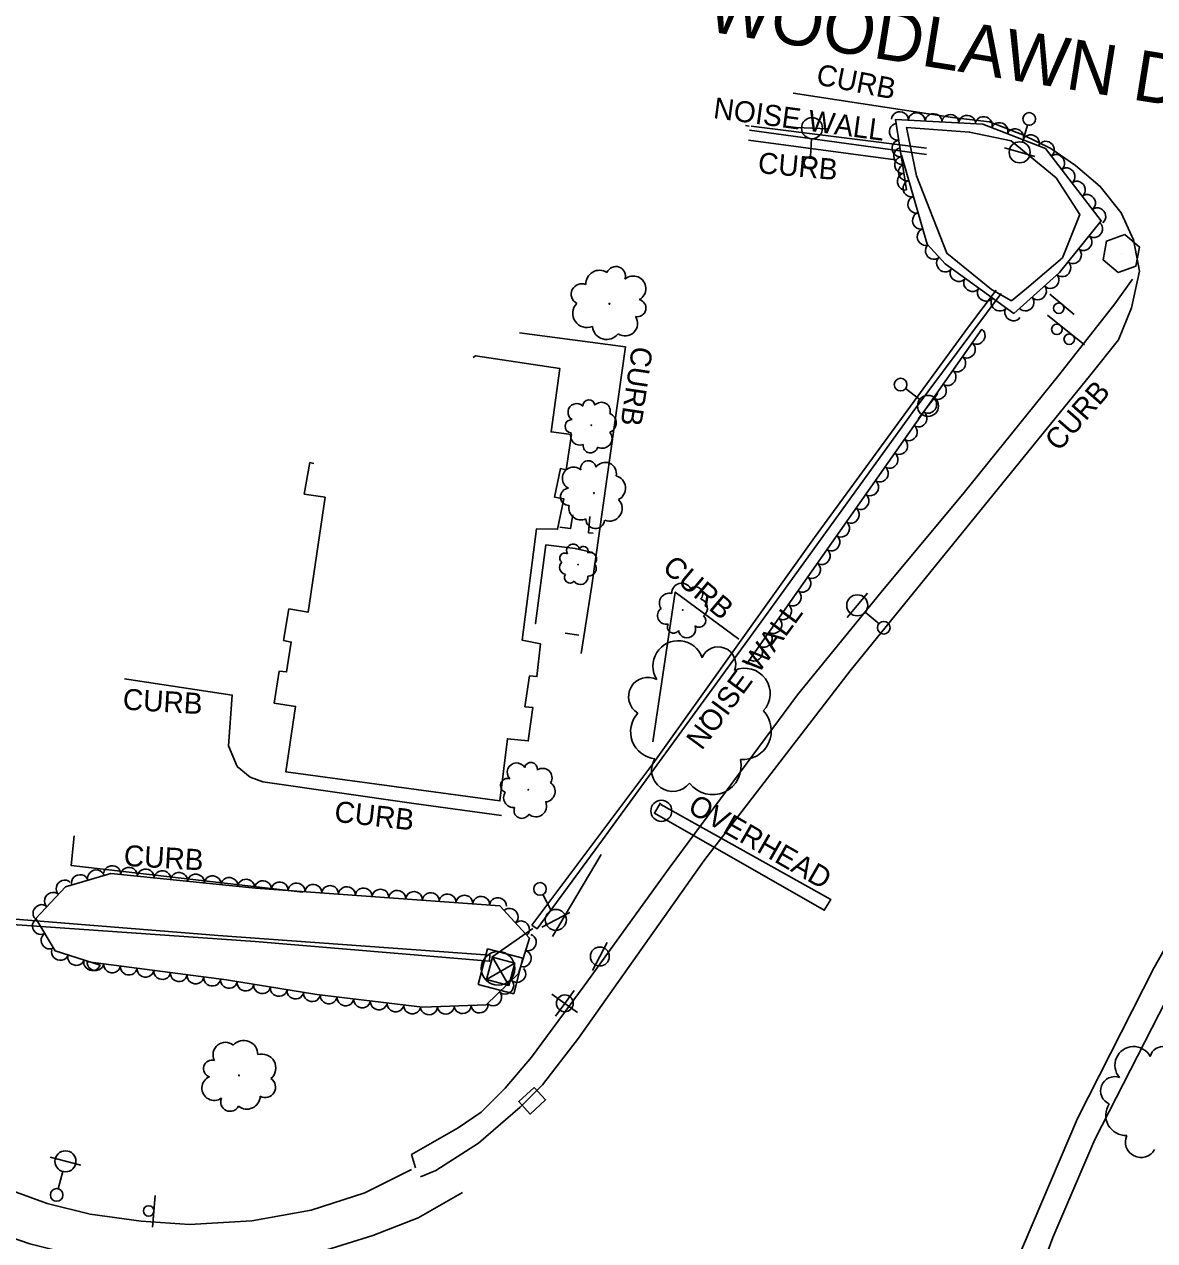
# Model space of a CAD drawing. Extents: x 1722896 to 1754269, y 648279 to 666297.
# Drawn here: x 1730356.9 to 1730625.5, y 653054.9 to 653344 of the extents above; entities that cross this region are included whole.
import ezdxf

# ---------------------------------------------------------------- set-up
doc = ezdxf.new("R2010")
doc.units = 0
for name, color, linetype in [('DESIGN - CENTERLINE - Proposed Text', 7, 'Continuous'), ('DESIGN - CONTOURS - Intermediate with optional Text', 7, 'Continuous'), ('DESIGN - PUBLIC HEARING - Shapes', 7, 'Continuous'), ('DESIGN - SCRATCH - User 1', 7, 'Continuous'), ('DESIGN - SHEET - Linework', 7, 'Continuous'), ('SURVEY - CENTERLINE - Preliminary', 7, 'Continuous'), ('SURVEY - CENTERLINE - Preliminary Text', 7, 'Continuous'), ('SURVEY - DRAINAGE - Natural Features', 7, 'Continuous'), ('SURVEY - DTM - Breaklines', 7, 'Continuous'), ('SURVEY - VEGETATION - Features with Text', 7, 'Continuous')]:
    doc.layers.add(name, color=color, linetype=linetype)

msp = doc.modelspace()

# ---------------------------------------------------------------- linework, layer by layer
at = {"layer": 'DESIGN - CENTERLINE - Proposed Text'}
for points in [[(1730464.1, 653265.17), (1730484.08, 653262.18), (1730482.04, 653247.12), (1730486.87, 653246.51), (1730485.61, 653238.1), (1730484.27, 653238.38), (1730482.85, 653231.62), (1730485.04, 653231.21), (1730483.58, 653223.97), (1730478.6, 653224.11), (1730475.18, 653197.62), (1730479.53, 653196.75), (1730478.66, 653188.96), (1730476.91, 653189.11), (1730475.82, 653181.81), (1730477.73, 653181.59), (1730476.6, 653173.68), (1730471.66, 653174.2), (1730469.86, 653159.41), (1730419.03, 653166.32), (1730421.3, 653181.88), (1730416.25, 653182.64), (1730417.39, 653190.24), (1730419.17, 653190.06), (1730420.28, 653197.17), (1730418.46, 653197.56), (1730419.74, 653205.03), (1730424.3, 653204.27), (1730428.32, 653231.59), (1730423.38, 653232.35), (1730424.71, 653239.84), (1730425.66, 653239.6)], [(1730463.53, 653264.78), (1730464.1, 653265.17)], [(1730487.2, 653227.38), (1730486.67, 653224.14), (1730484.08, 653224.49)], [(1730492.02, 653223.03), (1730490.93, 653223.09), (1730491.24, 653226.98)], [(1730487.72, 653219.37), (1730480.8, 653220.26), (1730478.34, 653201.56), (1730478.34, 653201.56)], [(1730487.72, 653219.37), (1730491.98, 653218.46)], [(1730488.65, 653198.85), (1730485.36, 653199.3)], [(1730477.73, 653129.14), (1730467.95, 653122.29)], [(1730477.73, 653129.14), (1730467.95, 653122.29)]]:
    msp.add_lwpolyline(points, dxfattribs=at)
at = {"layer": 'DESIGN - CONTOURS - Intermediate with optional Text'}
for q in [(1730482.25, 653113.5), (1730487.48, 653114.36), (1730483.11, 653108.27), (1730488.34, 653109.13)]:
    msp.add_line((1730485.29, 653111.32), q, dxfattribs=at)
msp.add_circle((1730485.29, 653111.32), 2, dxfattribs=at)
at = {"layer": 'DESIGN - PUBLIC HEARING - Shapes'}
for p, q in [((1730617.52, 653289.48), (1730617.52, 653289.48)), ((1730600.59, 653279.88), (1730606.32, 653275.04)), ((1730600.01, 653274.83), (1730608.76, 653267.83)), ((1730508.23, 653157.05), (1730508.23, 653157.05)), ((1730468.08, 653122.29), (1730472.01, 653115.58)), ((1730466.69, 653116.97), (1730473.4, 653120.9)), ((1730469.45, 653119.62), (1730469.45, 653119.62)), ((1730470.05, 653118.94), (1730470.05, 653118.94)), ((1730387.98, 653065.63), (1730387.28, 653058.16))]:
    msp.add_line(p, q, dxfattribs=at)
for points in [[(1730618.34, 653294.02), (1730614, 653292.44), (1730613.24, 653287.98), (1730616.8, 653284.98), (1730621.03, 653286.51), (1730621.89, 653291.02), (1730618.34, 653294.02)], [(1730508.13, 653158.57), (1730548.48, 653136.02), (1730546.95, 653133.45), (1730506.58, 653156.49), (1730508, 653158.98)]]:
    msp.add_lwpolyline(points, dxfattribs=at)
for points in [[(1730464.74, 653115.83), (1730466.94, 653124.25), (1730475.36, 653122.04), (1730473.15, 653113.62)], [(1730466.69, 653116.97), (1730468.08, 653122.29), (1730473.4, 653120.9), (1730472.01, 653115.58)]]:
    msp.add_lwpolyline(points, close=True, dxfattribs=at)
for centre, radius in [((1730602.68, 653276.51), 1.25), ((1730602.23, 653271.49), 1.25), ((1730605.16, 653269.14), 1.25), ((1730508.23, 653157.07), 2.5), ((1730469.45, 653119.62), 4), ((1730386.41, 653061.99), 1.25)]:
    msp.add_circle(centre, radius, dxfattribs=at)
at = {"layer": 'DESIGN - SCRATCH - User 1'}
for points in [[(1730528.25, 653319.91), (1730529.12, 653319.8)], [(1730571.23, 653313.04), (1730529.22, 653318.83)], [(1730529.61, 653319.74), (1730571.23, 653314.51)], [(1730477.47, 653129.93), (1730506.23, 653168.23), (1730544.61, 653222.02), (1730581.26, 653272.05), (1730587.81, 653280.77)], [(1730589, 653280.02), (1730568.05, 653251.94), (1730532.58, 653202.86), (1730494.22, 653150.21), (1730478.71, 653129.03), (1730477.47, 653129.93)], [(1730315.51, 653132.74), (1730411.72, 653125.99), (1730467.43, 653121.34), (1730467.48, 653122.8), (1730402.95, 653127.46), (1730314.28, 653134.59)]]:
    msp.add_lwpolyline(points, dxfattribs=at)
at = {"layer": 'SURVEY - CENTERLINE - Preliminary'}
msp.add_lwpolyline([(1730591.45, 653278.26), (1730586.73, 653280.97), (1730576.05, 653289.57), (1730568.87, 653307.93), (1730566.53, 653319.48), (1730581.5, 653318.34), (1730591.4, 653316.3), (1730602.06, 653307.52), (1730607.67, 653298.74), (1730603.54, 653288.48), (1730595.03, 653281.21), (1730591.45, 653278.26)], dxfattribs=at)
at = {"layer": 'SURVEY - CENTERLINE - Preliminary Text'}
for points in [[(1730539.54, 653327.62), (1730577.43, 653321.85), (1730586.18, 653320.78), (1730594.14, 653317.73), (1730600.76, 653314.47), (1730606.67, 653310.4), (1730612.54, 653305.44), (1730617.5, 653299.16), (1730620.42, 653292.74), (1730621.86, 653285.34), (1730619.96, 653276.62), (1730616.87, 653268.97), (1730610.31, 653260.77), (1730582.86, 653226.98), (1730553.12, 653190.32), (1730518.33, 653145.2), (1730488.56, 653103.05), (1730480.01, 653091.95), (1730474.67, 653086.67), (1730464.82, 653078.12), (1730454.65, 653071.63), (1730451, 653070.11)], [(1730528.91, 653316.45), (1730563.9, 653311.74)], [(1730554.75, 652885.14), (1730555.57, 652902.76), (1730557.03, 652924.22), (1730559.03, 652944.69), (1730562.55, 652961.65), (1730569.67, 652985.05), (1730579.89, 653015.37), (1730592.26, 653049.03), (1730607.15, 653083.94), (1730625.32, 653119.82), (1730641.17, 653147.79), (1730653.53, 653168.52), (1730672.69, 653201.36), (1730688.8, 653230.09), (1730710.78, 653267.72), (1730720.2, 653280.35), (1730727.54, 653284.51), (1730733.92, 653285.37), (1730739.19, 653284.43), (1730749.93, 653279.84)], [(1730726.95, 653283.56), (1730714.59, 653262.8), (1730694.92, 653229.48), (1730671.01, 653187.88), (1730651.93, 653154.48), (1730629.9, 653115.33), (1730611.27, 653078.99), (1730601.26, 653055.67), (1730591.46, 653029.06), (1730582.04, 653002.86), (1730572.61, 652975.82), (1730566.53, 652954.04), (1730564.37, 652937.13), (1730562.21, 652916.37), (1730560.46, 652884.76), (1730555.57, 652884.76)], [(1730449.83, 653072.25), (1730448.9, 653075.38), (1730459.92, 653081.71), (1730465.42, 653085.47), (1730471.13, 653091.13), (1730477.37, 653098.52), (1730489.88, 653115.52), (1730510.1, 653143.42), (1730540.57, 653184.63), (1730560.5, 653209.01), (1730580.22, 653232.7), (1730602.7, 653260.57), (1730616.01, 653277.58), (1730620.17, 653283.38)], [(1730474.5, 653270.63), (1730499.72, 653267.32), (1730491.7, 653210.64), (1730489.18, 653194.42)], [(1730506.2, 653173.45), (1730511.54, 653209.05), (1730526.63, 653197.84)], [(1730380.63, 653188.42), (1730406.27, 653184.57), (1730405.4, 653172.52), (1730407.45, 653167.64), (1730410.52, 653165.04), (1730413.56, 653163.98), (1730449.45, 653158.79), (1730470.22, 653155.94)], [(1730423.05, 653137.77), (1730367.96, 653144.09), (1730368.68, 653151.11)], [(1730448.9, 653071.83), (1730437.75, 653066.26), (1730425.02, 653062.19), (1730410.91, 653059.61), (1730396.13, 653058.73), (1730384.6, 653059.55), (1730372.54, 653061.2), (1730362.3, 653063.75), (1730350.72, 653067.99)], [(1730460.99, 653066.36), (1730450.41, 653060.36), (1730439.66, 653056.19), (1730427.51, 653052.33), (1730414.62, 653049.74), (1730402.07, 653048.76), (1730385.75, 653048.81), (1730373.46, 653050.41), (1730358.16, 653054.2), (1730339.15, 653060.64)]]:
    msp.add_lwpolyline(points, dxfattribs=at)
at = {"layer": 'SURVEY - DRAINAGE - Natural Features'}
msp.add_line((1730477.54, 653088.18), (1730477.54, 653088.18), dxfattribs=at)
msp.add_lwpolyline([(1730478.02, 653091.34), (1730480.73, 653088.4), (1730477.05, 653085.02), (1730474.34, 653087.96), (1730478.02, 653091.34)], dxfattribs=at)
at = {"layer": 'SURVEY - DTM - Breaklines'}
for p, q in [((1730544.04, 653319.29), (1730540.29, 653319.47)), ((1730544.04, 653319.29), (1730547.78, 653319.12)), ((1730595.24, 653320.04), (1730594.07, 653315.96)), ((1730543.72, 653312.55), (1730543.92, 653316.8)), ((1730593.39, 653313.55), (1730589.78, 653314.58)), ((1730593.39, 653313.55), (1730596.99, 653312.52)), ((1730566.28, 653257.43), (1730569.64, 653254.82)), ((1730571.61, 653253.29), (1730573.91, 653256.25)), ((1730571.61, 653253.29), (1730569.31, 653250.33)), ((1730554.8, 653205.9), (1730557.22, 653208.76)), ((1730554.8, 653205.9), (1730552.38, 653203.03)), ((1730559.96, 653201.54), (1730556.71, 653204.28)), ((1730480.08, 653137.16), (1730482.02, 653133.38)), ((1730483.16, 653131.16), (1730479.82, 653129.45)), ((1730483.16, 653131.16), (1730486.5, 653132.87)), ((1730493.62, 653122.45), (1730495.36, 653125.78)), ((1730493.62, 653122.45), (1730491.89, 653119.13)), ((1730366.63, 653073.78), (1730363.01, 653074.73)), ((1730366.63, 653073.78), (1730370.26, 653072.83)), ((1730364.92, 653067.25), (1730366, 653071.36))]:
    msp.add_line(p, q, dxfattribs=at)
for centre, radius in [((1730544.04, 653319.29), 2.5), ((1730595.65, 653321.49), 1.5), ((1730593.39, 653313.55), 2.5), ((1730543.65, 653311.05), 1.5), ((1730565.1, 653258.35), 1.5), ((1730571.61, 653253.29), 2.5), ((1730554.8, 653205.9), 2.5), ((1730561.1, 653200.57), 1.5), ((1730479.4, 653138.5), 1.5), ((1730483.16, 653131.16), 2.5), ((1730493.62, 653122.45), 2.25), ((1730366.63, 653073.78), 2.5), ((1730364.54, 653065.8), 1.5)]:
    msp.add_circle(centre, radius, dxfattribs=at)
at = {"layer": 'SURVEY - VEGETATION - Features with Text'}
for points in [[(1730566.52, 653304.6), (1730563.87, 653321.34), (1730584.65, 653320.21), (1730599.5, 653314.49), (1730612.79, 653297.28), (1730602.84, 653284.99), (1730592.04, 653275.28), (1730575.66, 653287.03), (1730571.41, 653291.75), (1730565.29, 653312.86)], [(1730584.39, 653271.53), (1730528.47, 653191.96)], [(1730493.93, 653146.69), (1730482.36, 653127.19)], [(1730374.88, 653120.42), (1730364.21, 653123.8), (1730359.59, 653131.48), (1730366.65, 653139), (1730377.45, 653142.18), (1730411.83, 653138.69), (1730469.88, 653134.53), (1730476.94, 653126.81), (1730474.3, 653118.45), (1730466.59, 653110.98), (1730451.51, 653110.44), (1730426.4, 653113.45), (1730404.88, 653116.88), (1730372.03, 653121.21)]]:
    msp.add_lwpolyline(points, dxfattribs=at)
for centre, radius in [((1730495.89, 653277.58), 0.104), ((1730491.61, 653248.69), 0.0725), ((1730492.23, 653232.58), 0.0932), ((1730488.45, 653215.57), 0.0547), ((1730513.32, 653204.8), 0.0724), ((1730517.55, 653179.05), 0.21), ((1730476.62, 653162.08), 0.0777), ((1730407.87, 653094.19), 0.103)]:
    msp.add_circle(centre, radius, dxfattribs=at)
for centre, radius, start, end in [((1730497.43, 653284.14), 2.27, 340.9993, 158.3185), ((1730493.53, 653282.3), 3.22, 56.2864, 183.132), ((1730501.57, 653281.17), 2.99, 298.3807, 131.8003), ((1730489.32, 653279.83), 2.5, 66.4453, 241.4456), ((1730502.53, 653276.54), 2.05, 258.36, 77.1056), ((1730490.57, 653275.29), 3.39, 136.1924, 292.0309), ((1730495.24, 653272.47), 3.41, 185.2966, 322.8208), ((1730499.61, 653272.9), 2.99, 236.2438, 33.0327), ((1730491.02, 653253.32), 1.43, 4.5491, 183.2947), ((1730488.12, 653251.78), 2.07, 44.5698, 237.9895), ((1730494.02, 653252.08), 2.08, 342.4329, 139.2218), ((1730486.94, 653248.45), 1.58, 87.1884, 264.5076), ((1730495.15, 653249.24), 2.37, 291.4857, 69.0099), ((1730488.92, 653246.2), 2.24, 162.4755, 289.3212), ((1730494.17, 653245.58), 2.35, 242.3815, 38.22), ((1730491.38, 653243.87), 1.74, 172.6344, 347.6347), ((1730490.89, 653238.42), 1.83, 10.1726, 188.9183), ((1730487.38, 653236.09), 2.66, 50.1933, 243.613), ((1730494.88, 653237.21), 2.67, 348.0565, 144.8454), ((1730496.69, 653233.73), 3.04, 297.1092, 74.6334), ((1730486.29, 653231.68), 2.03, 92.812, 270.1311), ((1730489.11, 653229.06), 2.87, 168.099, 294.9447), ((1730495.9, 653228.92), 3.02, 248.005, 43.8435), ((1730492.55, 653226.38), 2.23, 178.2579, 353.2582), ((1730487.28, 653218.89), 1.56, 15.4849, 208.9046), ((1730489.75, 653218.84), 1.08, 335.4642, 154.2099), ((1730485.28, 653217.12), 1.19, 58.1036, 235.4227), ((1730491.27, 653216.92), 1.57, 313.3481, 110.137), ((1730485.76, 653214.92), 1.69, 133.3906, 260.2363), ((1730490.98, 653214.64), 1.79, 262.4008, 39.925), ((1730486.53, 653212.48), 1.31, 143.5495, 318.5498), ((1730488.99, 653212.59), 1.77, 213.2966, 9.1351), ((1730510.14, 653206.43), 2.36, 75.4763, 213.0006), ((1730513.08, 653208.81), 2.35, 26.3722, 182.2107), ((1730516.34, 653208.56), 1.73, 316.6251, 131.6253), ((1730516.96, 653205.23), 2.23, 306.4662, 73.3118), ((1730509.4, 653203.47), 2.08, 126.4236, 283.2125), ((1730517.24, 653202.25), 1.58, 231.1791, 48.4983), ((1730511.09, 653200.71), 1.42, 148.5398, 327.2854), ((1730514.33, 653200.25), 2.07, 188.5604, 21.9801), ((1730512.25, 653191.49), 6.01, 19.1471, 212.5668), ((1730521.76, 653191.91), 4.14, 339.1264, 157.8721), ((1730528.06, 653184.92), 6.03, 317.0103, 113.7992), ((1730505.02, 653184.22), 4.58, 61.7658, 239.0849), ((1730507.41, 653175.88), 6.48, 137.0528, 263.8985), ((1730527.5, 653176.09), 6.87, 266.063, 43.5873), ((1730473.84, 653166.23), 2.22, 29.9595, 223.3792), ((1730477.26, 653167.03), 1.53, 349.9388, 168.6845), ((1730510.95, 653166.71), 5.03, 147.2118, 322.212), ((1730520.38, 653167.73), 6.82, 216.9589, 12.7973), ((1730480.03, 653164.94), 2.23, 327.8227, 124.6116), ((1730471.72, 653163.09), 1.69, 72.5782, 249.8973), ((1730480.44, 653161.69), 2.54, 276.8754, 54.3997), ((1730473.16, 653160.22), 2.4, 147.8652, 274.7109), ((1730478.44, 653158.16), 2.52, 227.7713, 23.6097), ((1730475.09, 653157.14), 1.86, 158.0242, 333.0244), ((1730404.65, 653099.12), 2.94, 50.9324, 207.7213), ((1730408.98, 653099.14), 3.36, 359.9851, 137.5094), ((1730413.29, 653095.95), 3.33, 310.881, 106.7194), ((1730620.46, 653096.63), 4.44, 27.6931, 221.1128), ((1730627.36, 653097.98), 3.05, 347.6724, 166.4181), ((1730401.46, 653095.81), 2.02, 73.0485, 251.7942), ((1730401.98, 653091.19), 2.94, 113.0692, 306.4889), ((1730414.1, 653091.39), 2.46, 241.1339, 56.1341), ((1730615.98, 653090.53), 3.38, 70.3118, 247.6309), ((1730405.76, 653087.91), 2.24, 155.6879, 333.007), ((1730409.75, 653089.35), 3.17, 230.975, 357.8206), ((1730618.64, 653084.7), 4.79, 145.5988, 272.4445), ((1730622.23, 653078.4), 3.71, 155.7577, 330.758)]:
    msp.add_arc(centre, radius, start, end, dxfattribs=at)
for centre, major_axis in [((1730564.92, 653321.29), (2, -0.11)), ((1730568.92, 653321.07), (2, -0.11)), ((1730572.91, 653320.85), (2, -0.11)), ((1730576.91, 653320.63), (2, -0.11)), ((1730580.9, 653320.42), (2, -0.11)), ((1730584.88, 653320.13), (1.87, -0.72)), ((1730564.33, 653318.43), (-0.31, 1.98)), ((1730588.61, 653318.69), (1.87, -0.72)), ((1730592.34, 653317.25), (1.87, -0.72)), ((1730564.96, 653314.48), (-0.31, 1.98)), ((1730596.08, 653315.81), (1.87, -0.72)), ((1730599.7, 653314.23), (1.22, -1.58)), ((1730565.36, 653312.64), (-0.56, 1.92)), ((1730565.58, 653310.53), (-0.31, 1.98)), ((1730602.15, 653311.07), (1.22, -1.58)), ((1730566.47, 653308.79), (-0.56, 1.92)), ((1730604.59, 653307.9), (1.22, -1.58)), ((1730566.21, 653306.58), (-0.31, 1.98)), ((1730567.58, 653304.95), (-0.56, 1.92)), ((1730607.04, 653304.73), (1.22, -1.58)), ((1730609.48, 653301.57), (1.22, -1.58)), ((1730568.7, 653301.11), (-0.56, 1.92)), ((1730569.81, 653297.27), (-0.56, 1.92)), ((1730611.92, 653298.4), (1.22, -1.58)), ((1730570.92, 653293.43), (-0.56, 1.92)), ((1730611.16, 653295.27), (-1.26, -1.55)), ((1730608.64, 653292.16), (-1.26, -1.55)), ((1730572.92, 653290.07), (-1.34, 1.49)), ((1730606.13, 653289.05), (-1.26, -1.55)), ((1730575.6, 653287.1), (-1.34, 1.49)), ((1730603.61, 653285.94), (-1.26, -1.55)), ((1730578.83, 653284.76), (-1.63, 1.17)), ((1730582.08, 653282.42), (-1.63, 1.17)), ((1730600.78, 653283.13), (-1.49, -1.34)), ((1730585.33, 653280.09), (-1.63, 1.17)), ((1730597.8, 653280.46), (-1.49, -1.34)), ((1730588.58, 653277.76), (-1.63, 1.17)), ((1730594.83, 653277.79), (-1.49, -1.34)), ((1730591.83, 653275.43), (-1.63, 1.17)), ((1730583.24, 653269.9), (-1.15, -1.64)), ((1730580.94, 653266.62), (-1.15, -1.64)), ((1730578.64, 653263.35), (-1.15, -1.64)), ((1730576.34, 653260.08), (-1.15, -1.64)), ((1730574.04, 653256.8), (-1.15, -1.64)), ((1730571.74, 653253.53), (-1.15, -1.64)), ((1730569.44, 653250.26), (-1.15, -1.64)), ((1730567.14, 653246.99), (-1.15, -1.64)), ((1730564.84, 653243.71), (-1.15, -1.64)), ((1730562.54, 653240.44), (-1.15, -1.64)), ((1730560.24, 653237.17), (-1.15, -1.64)), ((1730557.94, 653233.9), (-1.15, -1.64)), ((1730555.64, 653230.62), (-1.15, -1.64)), ((1730553.34, 653227.35), (-1.15, -1.64)), ((1730551.04, 653224.08), (-1.15, -1.64)), ((1730548.74, 653220.8), (-1.15, -1.64)), ((1730546.44, 653217.53), (-1.15, -1.64)), ((1730544.14, 653214.26), (-1.15, -1.64)), ((1730541.84, 653210.99), (-1.15, -1.64)), ((1730539.54, 653207.71), (-1.15, -1.64)), ((1730537.24, 653204.44), (-1.15, -1.64)), ((1730534.94, 653201.17), (-1.15, -1.64)), ((1730532.64, 653197.89), (-1.15, -1.64)), ((1730530.34, 653194.62), (-1.15, -1.64)), ((1730370.05, 653140), (1.92, 0.56)), ((1730373.89, 653141.13), (1.92, 0.56)), ((1730377.74, 653142.15), (1.99, -0.2)), ((1730381.71, 653141.74), (1.99, -0.2)), ((1730385.69, 653141.34), (1.99, -0.2)), ((1730389.67, 653140.94), (1.99, -0.2)), ((1730393.65, 653140.53), (1.99, -0.2)), ((1730397.63, 653140.13), (1.99, -0.2)), ((1730366.34, 653138.66), (1.37, 1.46)), ((1730401.61, 653139.73), (1.99, -0.2)), ((1730405.59, 653139.33), (1.99, -0.2)), ((1730409.57, 653138.92), (1.99, -0.2)), ((1730413.56, 653138.57), (1.99, -0.14)), ((1730417.55, 653138.28), (1.99, -0.14)), ((1730421.54, 653138), (1.99, -0.14)), ((1730425.53, 653137.71), (1.99, -0.14)), ((1730429.52, 653137.42), (1.99, -0.14)), ((1730433.51, 653137.14), (1.99, -0.14)), ((1730363.6, 653135.75), (1.37, 1.46)), ((1730437.49, 653136.85), (1.99, -0.14)), ((1730441.48, 653136.56), (1.99, -0.14)), ((1730445.47, 653136.28), (1.99, -0.14)), ((1730449.46, 653135.99), (1.99, -0.14)), ((1730453.45, 653135.71), (1.99, -0.14)), ((1730457.44, 653135.42), (1.99, -0.14)), ((1730461.43, 653135.13), (1.99, -0.14)), ((1730465.42, 653134.85), (1.99, -0.14)), ((1730469.41, 653134.56), (1.99, -0.14)), ((1730360.86, 653132.83), (1.37, 1.46)), ((1730472.26, 653131.92), (1.35, -1.48)), ((1730360.7, 653129.64), (-1.03, 1.71)), ((1730474.96, 653128.97), (1.35, -1.48)), ((1730362.76, 653126.21), (-1.03, 1.71)), ((1730476.61, 653125.78), (-0.6, -1.91)), ((1730365.34, 653123.44), (-1.91, 0.61)), ((1730369.16, 653122.23), (-1.91, 0.61)), ((1730372.97, 653121.02), (-1.91, 0.61)), ((1730475.41, 653121.97), (-0.6, -1.91)), ((1730373.75, 653120.99), (-1.98, 0.26)), ((1730377.71, 653120.46), (-1.98, 0.26)), ((1730381.68, 653119.94), (-1.98, 0.26)), ((1730385.64, 653119.42), (-1.98, 0.26)), ((1730389.61, 653118.89), (-1.98, 0.26)), ((1730474.07, 653118.24), (-1.44, -1.39)), ((1730393.57, 653118.37), (-1.98, 0.26)), ((1730397.54, 653117.84), (-1.98, 0.26)), ((1730401.51, 653117.32), (-1.98, 0.26)), ((1730405.47, 653116.78), (-1.98, 0.31)), ((1730409.42, 653116.15), (-1.98, 0.31)), ((1730413.37, 653115.52), (-1.98, 0.31)), ((1730471.2, 653115.45), (-1.44, -1.39)), ((1730417.32, 653114.89), (-1.98, 0.31)), ((1730421.27, 653114.27), (-1.98, 0.31)), ((1730425.22, 653113.64), (-1.98, 0.31)), ((1730429.19, 653113.11), (-1.99, 0.24)), ((1730468.33, 653112.67), (-1.44, -1.39)), ((1730433.16, 653112.64), (-1.99, 0.24)), ((1730437.13, 653112.16), (-1.99, 0.24)), ((1730441.1, 653111.68), (-1.99, 0.24)), ((1730445.07, 653111.21), (-1.99, 0.24)), ((1730449.04, 653110.73), (-1.99, 0.24)), ((1730453.02, 653110.49), (-2, -0.07)), ((1730457.02, 653110.63), (-2, -0.07)), ((1730461.02, 653110.78), (-2, -0.07)), ((1730465.02, 653110.92), (-2, -0.07))]:
    msp.add_ellipse(centre, major_axis=major_axis, ratio=0.940188, start_param=0, end_param=3.141593, dxfattribs=at)

# ---------------------------------------------------------------- texts
at = {"layer": 'DESIGN - PUBLIC HEARING - Shapes'}
msp.add_text('OVERHEAD', height=5, rotation=330.1224, dxfattribs=at).set_placement((1730514.22, 653156.93))
at = {"layer": 'DESIGN - SCRATCH - User 1'}
for s, rotation, p in [('CURB', 348.9591, (1730544.81, 653329.73)), ('NOISE WALL', 352.3845, (1730520.4, 653321.7)), ('CURB', 354.863, (1730531.04, 653308.63)), ('CURB', 261.6104, (1730501.29, 653267.64)), ('CURB', 48.7361, (1730602.69, 653242.26)), ('CURB', 319.8282, (1730508.19, 653214.39)), ('NOISE WALL', 53.561, (1730517.83, 653171.26)), ('CURB', 356.6049, (1730380.15, 653181.14)), ('CURB', 353.6118, (1730430.36, 653154.5)), ('CURB', 356.6732, (1730380.39, 653143.99))]:
    msp.add_text(s, height=5, rotation=rotation, dxfattribs=at).set_placement(p)
at = {"layer": 'DESIGN - SHEET - Linework'}
msp.add_text('WOODLAWN DR.', height=12, rotation=350.8742, dxfattribs=at).set_placement((1730518.64, 653342.42))

doc.saveas('drawing.dxf')
